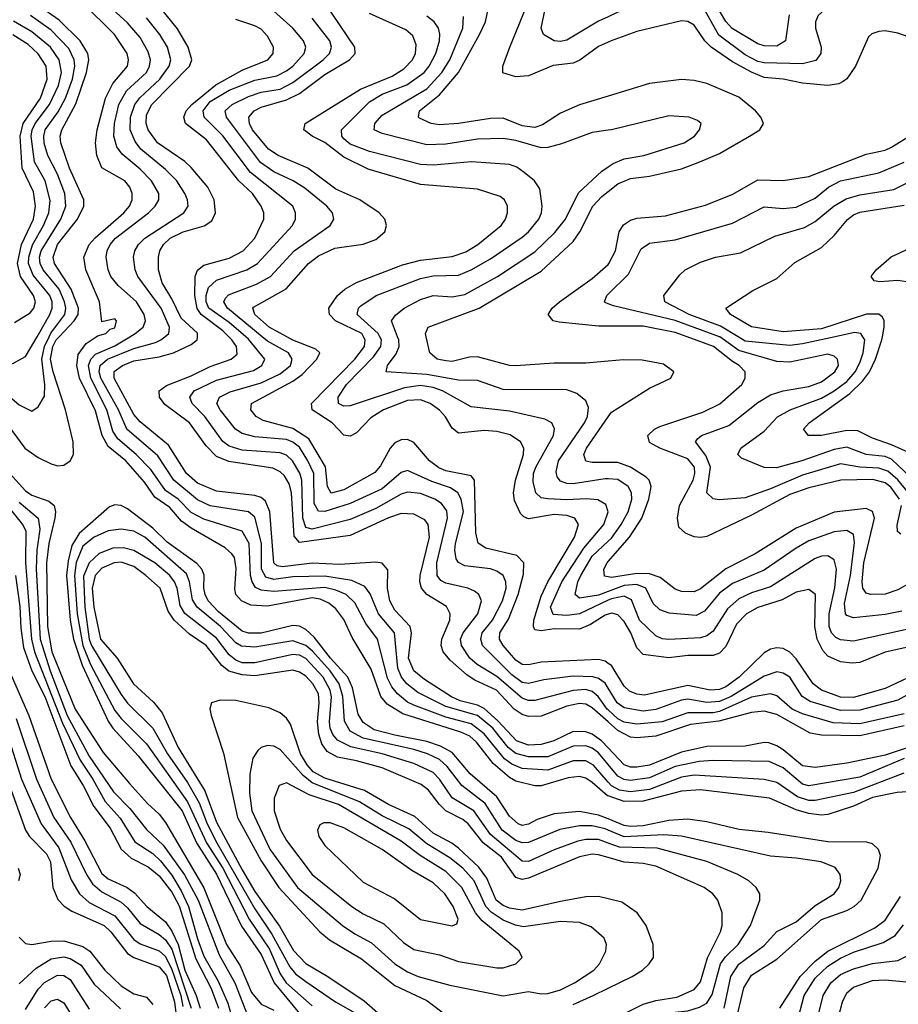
# Model space of a CAD drawing. Header units: inches. Extents: x 990535 to 1117859, y 769386 to 892122.
# Tile 609 of 656: x 1098152 to 1100911, y 807903 to 810996. Entities that reach past the tile are written whole.
import ezdxf

# ---------------------------------------------------------------- set-up
doc = ezdxf.new("R2010")
doc.units = ezdxf.units.IN
doc.header["$MEASUREMENT"] = 0
for name, color, linetype in [('B0890', 7, 'Continuous'), ('B0891', 7, 'Continuous'), ('B1800', 7, 'Continuous'), ('B1801', 7, 'Continuous')]:
    doc.layers.add(name, color=color, linetype=linetype)

msp = doc.modelspace()

# ---------------------------------------------------------------- linework, layer by layer
at = {"layer": 'B0890', "color": 5}
for points, elevation in [([(1097898.7, 810000), (1097946.8, 809966.8), (1097976.4, 809936.4), (1097999.7, 809899.7), (1098030, 809836.2), (1098167.7, 809650), (1098210, 809620.8), (1098250, 809600.4), (1098270, 809594.8), (1098290, 809596.3), (1098310, 809610.3), (1098320.2, 809630), (1098319.7, 809670), (1098295.2, 809770), (1098256.3, 809890), (1098248.9, 809930), (1098255.9, 809970), (1098266.1, 809990), (1098275.5, 810000)], 3220), ([(1097956.3, 810000), (1097958.5, 809998.5), (1097998.6, 809958.6), (1098023.2, 809923.2), (1098046.5, 809870), (1098065, 809850), (1098105, 809825), (1098150, 809785.9), (1098190, 809766), (1098210, 809779.6), (1098230, 809813.4), (1098230.8, 809849.2), (1098221.3, 809930), (1098229.2, 809970), (1098243.8, 810000)], 3240), ([(1098021.4, 810000), (1098057.7, 809970), (1098110, 809918.9), (1098130, 809916.3), (1098170, 809937.6), (1098206.1, 810000)], 3260), ([(1100000, 808557.2), (1099997.9, 808557.9), (1099950, 808599.9), (1099930, 808613.3), (1099910, 808618.6), (1099874, 808614), (1099790, 808588.7), (1099770, 808589.4), (1099710, 808604.1), (1099690, 808615.1), (1099639.2, 808659.2), (1099586.5, 808726.5), (1099565.1, 808745.1), (1099537.7, 808757.7), (1099355.5, 808815.5), (1099305.9, 808845.9), (1099286.4, 808870), (1099256, 808956), (1099195.5, 809055.5), (1099170, 809111.7), (1099145.1, 809145.1), (1099122.6, 809162.6), (1099095.6, 809175.6), (1099070, 809179.4), (1098930, 809153.5), (1098877.1, 809157.1), (1098848.7, 809170), (1098831, 809190), (1098826.9, 809206.9), (1098831.7, 809271.7), (1098826.2, 809306.2), (1098818.4, 809318.4), (1098796.6, 809336.6), (1098690, 809398.4), (1098660.3, 809420.3), (1098623.1, 809463.1), (1098576.3, 809496.3), (1098543.4, 809543.4), (1098484.6, 809610), (1098430, 809655.7), (1098411.2, 809690), (1098390, 809767.5), (1098339.9, 809870), (1098331.2, 809910), (1098335.8, 809944.2), (1098360.6, 809979.4), (1098391.4, 810000)], 3180), ([(1100000, 808600.2), (1099953.5, 808653.5), (1099930, 808667.4), (1099890, 808668.1), (1099810, 808638.2), (1099730, 808643.4), (1099697.4, 808657.4), (1099674.3, 808674.3), (1099610, 808752.4), (1099570, 808783.4), (1099490, 808804.7), (1099390, 808842.3), (1099370, 808852), (1099338.3, 808878.3), (1099320, 808900), (1099307, 808927), (1099275.3, 809050), (1099238.7, 809098.7), (1099203.8, 809163.8), (1099176.6, 809190), (1099144.1, 809204.1), (1099110, 809212.4), (1098950, 809199.4), (1098910, 809204.1), (1098892.7, 809212.7), (1098881.8, 809230), (1098876.6, 809250), (1098872.4, 809350), (1098850, 809389.1), (1098730, 809427.3), (1098690, 809447.6), (1098649.3, 809489.3), (1098610, 809517.4), (1098563.4, 809583.4), (1098517.7, 809630), (1098459.6, 809679.6), (1098444, 809704), (1098425.3, 809770), (1098374.7, 809870), (1098367.4, 809910), (1098374.8, 809930), (1098390, 809945), (1098450, 809972.1), (1098497.6, 810000)], 3160), ([(1100000, 808656), (1099970, 808692.8), (1099950, 808707.4), (1099930, 808714.8), (1099890, 808713.6), (1099810, 808679.9), (1099750, 808679.7), (1099710, 808690.5), (1099686, 808710), (1099637.8, 808770), (1099590, 808809.8), (1099490, 808838.1), (1099402.3, 808882.3), (1099367.6, 808910), (1099350.6, 808930.6), (1099338.8, 808958.8), (1099329, 809070), (1099278.3, 809130), (1099252, 809192), (1099235.2, 809215.2), (1099194.5, 809234.5), (1099110, 809248.3), (1099010, 809246), (1098950, 809237.9), (1098924.9, 809244.9), (1098911.1, 809270), (1098910.8, 809350), (1098890, 809433.5), (1098870, 809450), (1098750, 809469.2), (1098710, 809487.2), (1098635.8, 809550), (1098586, 809626), (1098488.1, 809710), (1098461.8, 809770), (1098406.2, 809870), (1098400.8, 809890), (1098403.9, 809910), (1098427.7, 809930), (1098510, 809963), (1098577.7, 809982.3), (1098595.3, 809990), (1098607.5, 810000)], 3140), ([(1100000, 808708.1), (1099979.2, 808730), (1099950, 808751), (1099930, 808758.5), (1099890, 808759.7), (1099829.6, 808730.4), (1099790, 808718.8), (1099750, 808716.8), (1099711.9, 808730), (1099653.6, 808793.6), (1099610, 808831.6), (1099590, 808842.4), (1099535.6, 808855.6), (1099508.3, 808868.3), (1099423.3, 808923.3), (1099390, 808950.4), (1099373, 808990), (1099382, 809070), (1099377.7, 809090), (1099330, 809141.3), (1099313.8, 809170), (1099307.2, 809210), (1099307.6, 809267.6), (1099290, 809288.6), (1099270, 809291.7), (1099155.9, 809284.1), (1099070, 809288.8), (1098977.3, 809277.3), (1098960.5, 809280.5), (1098950.2, 809290.2), (1098937.3, 809450), (1098923.8, 809483.8), (1098910, 809495), (1098890, 809501.3), (1098770, 809515.2), (1098710, 809540.2), (1098675.5, 809570), (1098619.1, 809659.1), (1098530, 809733), (1098510, 809755.7), (1098448.2, 809870), (1098448.9, 809891.1), (1098474.4, 809910), (1098510, 809924.2), (1098590, 809936.7), (1098635, 809950), (1098690, 809975.4), (1098708.6, 809990), (1098710, 809997.6), (1098710, 810000)], 3120), ([(1100000, 808789.7), (1099950, 808833.7), (1099930, 808845.4), (1099910, 808847.7), (1099870, 808839.8), (1099790, 808808.3), (1099750, 808807.4), (1099730, 808813.6), (1099704.8, 808830), (1099649.4, 808889.4), (1099581.1, 808921.1), (1099557.1, 808937.1), (1099503.9, 808983.9), (1099481.2, 809010), (1099475.2, 809030), (1099477.6, 809050), (1099502.6, 809110), (1099503.7, 809130), (1099492.4, 809152.4), (1099429.9, 809190), (1099413.8, 809210), (1099408, 809230), (1099409.1, 809250), (1099438.4, 809370), (1099434.5, 809410), (1099424.4, 809424.4), (1099390, 809442.9), (1099350, 809444.5), (1099310, 809431), (1099190, 809375.4), (1099030, 809353.9), (1099013.6, 809373.6), (1099004.9, 809510), (1098998, 809538), (1098983.1, 809563.1), (1098970, 809575.9), (1098947.2, 809587.2), (1098808.4, 809608.4), (1098770, 809624), (1098737.6, 809657.6), (1098685, 809730), (1098607.7, 809787.7), (1098590.7, 809810), (1098589.4, 809830.6), (1098612.8, 809847.2), (1098690, 809876.9), (1098750, 809906.3), (1098816.2, 809930), (1098834.6, 809945.4), (1098832.2, 809970), (1098817.7, 809990), (1098808, 810000)], 3080), ([(1100000, 808827.5), (1099997.2, 808830), (1099968.4, 808870), (1099950, 808885.1), (1099930, 808891.5), (1099890, 808889), (1099770, 808857.4), (1099750, 808857.6), (1099730, 808864.3), (1099650, 808932.5), (1099588, 808970), (1099565.9, 808990), (1099538.9, 809030), (1099536.6, 809050), (1099544, 809070), (1099590.7, 809130), (1099602.5, 809170), (1099593.9, 809190), (1099580.3, 809200.3), (1099559.1, 809210), (1099490, 809225.5), (1099474.7, 809234.7), (1099462.9, 809250), (1099461.3, 809290), (1099495.4, 809430), (1099492.8, 809452.8), (1099476.3, 809476.3), (1099455.9, 809490), (1099410, 809507.4), (1099370, 809512.3), (1099350, 809505.5), (1099270, 809460.7), (1099190, 809425.9), (1099070, 809395.9), (1099050, 809400.7), (1099041.2, 809430), (1099037.8, 809550), (1099031.2, 809571.2), (1099008.9, 809610), (1098990, 809628), (1098970, 809635.9), (1098850, 809643.6), (1098810, 809655.9), (1098790, 809671.4), (1098733.1, 809750), (1098693.6, 809790), (1098686.2, 809810), (1098699.9, 809830), (1098770, 809863.8), (1098885.5, 809894.5), (1098912.4, 809910), (1098921.1, 809930), (1098870, 809992.8), (1098861.7, 810000)], 3060), ([(1100000, 808895.6), (1099990, 808912), (1099970, 808926.2), (1099951.4, 808931.4), (1099890, 808933.7), (1099797.7, 808922.3), (1099750, 808910.7), (1099730, 808914.2), (1099697.5, 808937.5), (1099605.1, 809030), (1099599.5, 809050), (1099604.6, 809070), (1099636.7, 809110), (1099668.5, 809170), (1099679.3, 809210), (1099678.3, 809230), (1099670.2, 809250.2), (1099650, 809264), (1099630, 809271.1), (1099550, 809280.1), (1099530.3, 809290.3), (1099522.6, 809302.6), (1099518.1, 809330), (1099520.6, 809350), (1099545.3, 809450), (1099538.5, 809490), (1099527.9, 809510), (1099505.2, 809525.2), (1099445.7, 809545.7), (1099370, 809579.7), (1099350, 809574), (1099290, 809522.4), (1099190, 809476), (1099110, 809451.5), (1099090, 809451.6), (1099076.5, 809476.5), (1099075.1, 809570), (1099056.9, 809610), (1099030, 809653.1), (1099010, 809669.4), (1098990, 809677.5), (1098890, 809685.8), (1098850, 809696.6), (1098829.5, 809710), (1098781.3, 809770), (1098771.3, 809790), (1098779.1, 809810), (1098813, 809827), (1098910, 809855.4), (1098970, 809884), (1099002, 809910), (1099007.8, 809930), (1098996.2, 809950), (1098930, 809986.5), (1098913.6, 810000)], 3040), ([(1100000, 808973.8), (1099990, 808980.3), (1099970, 808985.7), (1099790, 808977.8), (1099750, 808969), (1099730, 808969.9), (1099710, 808983.4), (1099669.9, 809030), (1099658.6, 809050), (1099660.1, 809070), (1099687.1, 809112.9), (1099717.6, 809190), (1099734.4, 809254.4), (1099735.3, 809290), (1099712.8, 809312.8), (1099616.1, 809336.1), (1099592, 809352), (1099583.8, 809383.8), (1099580.1, 809550), (1099570, 809563.4), (1099490, 809579), (1099468, 809588), (1099438.8, 809610), (1099390, 809667.8), (1099370, 809677.4), (1099350, 809676.6), (1099330, 809666.3), (1099315.2, 809650), (1099285, 809595), (1099266.6, 809573.4), (1099170, 809518.9), (1099130, 809509), (1099117.9, 809530), (1099111.9, 809591.9), (1099059.7, 809679.7), (1099010, 809711.4), (1098916.8, 809736.8), (1098894.8, 809750), (1098877.1, 809770), (1098880.2, 809790), (1099010, 809860.9), (1099038.8, 809881.2), (1099084.4, 809930), (1099094.2, 809950), (1099081.4, 809961.4), (1099010, 809989.6), (1098990.6, 810000)], 3020), ([(1100000, 809128.5), (1099990, 809125.8), (1099944.5, 809095.5), (1099910, 809080.8), (1099830, 809082.2), (1099790, 809076), (1099770, 809079.6), (1099765.8, 809090), (1099766.7, 809110), (1099790, 809185.5), (1099810.8, 809230), (1099894.2, 809370), (1099906.8, 809410), (1099895, 809430), (1099870, 809438.4), (1099830, 809441.3), (1099750, 809428.4), (1099734.6, 809434.6), (1099724.7, 809444.7), (1099705.7, 809485.7), (1099702.1, 809510), (1099708.5, 809550), (1099734.1, 809630), (1099734.7, 809650), (1099724.9, 809670), (1099691.6, 809691.6), (1099650, 809702.1), (1099610, 809705.1), (1099530, 809696.9), (1099510, 809713.2), (1099488.8, 809748.8), (1099469.7, 809769.7), (1099440.5, 809790), (1099410, 809801.7), (1099370, 809800.1), (1099294.3, 809770), (1099254.7, 809745.3), (1099210, 809697.8), (1099190, 809687.5), (1099170, 809691.3), (1099132.8, 809730), (1099070.3, 809770), (1099068.1, 809790), (1099204.5, 809930), (1099234.6, 809970), (1099237, 809990), (1099231.5, 810000)], 2980), ([(1100000, 809172), (1099910, 809129.7), (1099870, 809124.3), (1099827.3, 809127.3), (1099818.4, 809150), (1099854.6, 809230), (1099923.9, 809336.1), (1099986, 809410), (1100000.1, 809450), (1099993, 809473), (1099967.2, 809487.2), (1099931, 809491), (1099870, 809487.4), (1099810.5, 809490.5), (1099790, 809493.6), (1099772.8, 809510), (1099764, 809544), (1099765.8, 809570), (1099772.5, 809590), (1099827.8, 809690), (1099831.2, 809711.2), (1099823.1, 809730), (1099800.9, 809740.9), (1099690, 809766.7), (1099570, 809780.4), (1099479.9, 809830), (1099450, 809840.6), (1099410, 809847.4), (1099360.2, 809839.8), (1099190, 809783.4), (1099170, 809781.9), (1099152.9, 809790), (1099152.3, 809810), (1099177.7, 809850), (1099263.4, 809936.6), (1099285.5, 809970), (1099287.6, 809990), (1099282.6, 810000)], 2960), ([(1100000, 809553.2), (1099990, 809553.6), (1099890, 809538.2), (1099870, 809539.2), (1099850, 809546.5), (1099839.8, 809559.8), (1099836.2, 809576.2), (1099844.2, 809610), (1099925.6, 809730), (1099934.5, 809750), (1099937.9, 809777.9), (1099930, 809798.7), (1099901.7, 809821.7), (1099870, 809833.2), (1099670, 809833.9), (1099590, 809862.8), (1099530, 809863.5), (1099430, 809881.8), (1099302.7, 809890), (1099307, 809910), (1099333.6, 809946.4), (1099343.6, 809970), (1099342.1, 809990), (1099338.3, 810000)], 2940), ([(1100000, 809923.3), (1099930, 809917.1), (1099830, 809917.6), (1099710, 809908.3), (1099690, 809909.9), (1099590, 809936.7), (1099564.5, 809935.5), (1099510, 809922.4), (1099490, 809924.2), (1099462.7, 809930), (1099440.3, 809950), (1099428.6, 810000)], 2920), ([(1100000, 809604.9), (1099950, 809604.6), (1099930, 809609), (1099923.6, 809630), (1099931.7, 809650), (1100000, 809748.9)], 2920), ([(1098110, 809581.8), (1098170, 809516.4), (1098190, 809502.9), (1098243, 809483), (1098259.5, 809470), (1098264.5, 809450), (1098262.3, 809430), (1098243.1, 809350), (1098235.8, 809290), (1098239.4, 809090), (1098253.1, 809010), (1098326.3, 808830), (1098413.8, 808693.8), (1098496.2, 808596.2), (1098553.2, 808533.2), (1098590, 808500.2), (1098610, 808474), (1098730, 808268.2), (1098801, 808090), (1098843.7, 808023.7), (1098879.8, 807939.8), (1098910, 807903.3), (1098950, 807884.6)], 3180), ([(1098090, 809498.7), (1098160.3, 809410), (1098170.5, 809390.5), (1098169.7, 809290), (1098188.5, 809050), (1098198.2, 809010), (1098286.4, 808786.4), (1098341.5, 808670), (1098381.4, 808610), (1098420.1, 808540.1), (1098467.6, 808487.6), (1098513.5, 808413.5), (1098570, 808376), (1098593.7, 808353.7), (1098630, 808308.2), (1098659.3, 808259.3), (1098681.9, 808210), (1098710, 808108.2), (1098730, 808054.2), (1098775.3, 807975.3), (1098805.7, 807905.7), (1098836.5, 807796.5)], 3140), ([(1098150, 809480.4), (1098209.6, 809429.6), (1098215.4, 809395.4), (1098205.1, 809330), (1098203.5, 809270), (1098215.9, 809050), (1098246.9, 808950), (1098301.2, 808810), (1098370, 808682.2), (1098446.1, 808570), (1098497.9, 808517.9), (1098550, 808451.5), (1098602.6, 808402.6), (1098669.1, 808309.1), (1098712.3, 808230), (1098778.2, 808058.2), (1098827.1, 807970), (1098897.4, 807790)], 3160), ([(1100000, 808484.9), (1099970, 808497), (1099910, 808508.5), (1099830, 808501.1), (1099776.9, 808483.1), (1099750, 808468.8), (1099730, 808464.7), (1099716.8, 808470), (1099690, 808494.1), (1099650, 808554.6), (1099566.4, 808626.4), (1099510, 808693.6), (1099473.2, 808713.2), (1099430, 808728.7), (1099330, 808747.8), (1099265.3, 808765.3), (1099230, 808787.7), (1099214.5, 808814.5), (1099196.8, 808896.8), (1099182.4, 808930), (1099127.6, 808990), (1099076.2, 809056.2), (1099050, 809080.7), (1099030, 809090.8), (1099010, 809093.1), (1098910, 809068.8), (1098870, 809068.7), (1098850, 809075.4), (1098775.7, 809135.7), (1098743.9, 809170), (1098733.9, 809190), (1098730.2, 809210), (1098730.8, 809250.8), (1098723.4, 809270), (1098707.5, 809287.5), (1098614.6, 809354.6), (1098570, 809398.2), (1098490, 809459.3), (1098470, 809469.9), (1098450, 809471.6), (1098434.1, 809465.9), (1098338.4, 809381.6), (1098315.8, 809344.2), (1098303.6, 809296.4), (1098298.7, 809250), (1098310.2, 809109.8), (1098320.9, 809050), (1098347.8, 808967.8), (1098430, 808791.8), (1098444.1, 808770), (1098523.7, 808683.7), (1098662, 808510), (1098706.7, 808410), (1098770, 808311.9), (1098847.9, 808147.9), (1098910, 808059), (1098950.4, 807970), (1099050, 807849.4)], 3220), ([(1100000, 808449.6), (1099990, 808453.6), (1099950, 808462.9), (1099910, 808462.9), (1099848.4, 808451.6), (1099750, 808410.9), (1099730, 808410.2), (1099710, 808417.6), (1099667.2, 808450), (1099613.4, 808533.4), (1099540.4, 808590), (1099494.1, 808650), (1099470, 808671.8), (1099432.6, 808690), (1099390, 808703), (1099230, 808738.4), (1099190, 808760.3), (1099171.9, 808791.9), (1099166.8, 808870), (1099154.7, 808910), (1099126.3, 808950), (1099071.8, 809011.8), (1099050, 809030), (1099010, 809044.6), (1098890, 809024.6), (1098848.2, 809028.2), (1098830, 809038.8), (1098782.5, 809090), (1098709.4, 809150), (1098693.9, 809173.9), (1098685.5, 809230), (1098675.1, 809255.1), (1098545.2, 809370), (1098510, 809388.8), (1098470, 809395.7), (1098430, 809389.9), (1098385.2, 809370), (1098350, 809342), (1098329.4, 809290.6), (1098323.3, 809250), (1098332, 809130), (1098350.3, 809030), (1098374.5, 808970), (1098450, 808825.8), (1098470, 808800.1), (1098550, 808721.5), (1098679.2, 808539.2), (1098738, 808410), (1098789.6, 808330), (1098872.8, 808170), (1098935.9, 808075.9), (1098970, 807998.8), (1098989, 807970), (1099070, 807898.2)], 3240), ([(1100000, 808409.2), (1099970, 808420.5), (1099930, 808420.6), (1099904.5, 808415.5), (1099830, 808388.3), (1099750, 808351), (1099730, 808352.8), (1099630, 808435.6), (1099577.9, 808510), (1099510, 808551.3), (1099470.2, 808610), (1099450, 808631.4), (1099390, 808659.7), (1099290, 808689.3), (1099191.5, 808711.5), (1099150, 808732.2), (1099134.9, 808750), (1099127.2, 808770), (1099124.8, 808790), (1099131.4, 808868.6), (1099127.3, 808890), (1099104.9, 808930), (1099050, 808989.5), (1099030, 808999.1), (1099010, 809002.1), (1098890, 808975.7), (1098850, 808975.8), (1098830, 808983.5), (1098810, 809000.7), (1098770, 809053.5), (1098670.7, 809130.7), (1098655.3, 809155.3), (1098646.2, 809210), (1098638.1, 809230), (1098622.8, 809250), (1098576.6, 809290), (1098510, 809328.1), (1098477.4, 809337.4), (1098443.8, 809336.2), (1098400.8, 809319.2), (1098370, 809289.3), (1098351.7, 809248.3), (1098356.2, 809150), (1098369.5, 809050), (1098377.3, 809030), (1098470, 808876.2), (1098490, 808849.3), (1098569.9, 808769.9), (1098616.4, 808690), (1098679, 808599), (1098715.8, 808535.8), (1098740.1, 808470), (1098770.4, 808410), (1098890, 808202.1), (1098943.3, 808123.3), (1098999.8, 808020.2), (1099018.3, 807998.3), (1099050, 807973.8), (1099143.7, 807910), (1099213.8, 807870)], 3260), ([(1100000, 809199.8), (1099970, 809188.2), (1099910, 809178.3), (1099896.4, 809190), (1099904.9, 809230), (1099914, 809250), (1099950, 809310.6), (1100000, 809358.1)], 2940), ([(1100000, 808363.7), (1099970, 808372.6), (1099950, 808373.9), (1099910, 808366.4), (1099750, 808298.4), (1099730, 808294.9), (1099710, 808300.5), (1099664.8, 808364.8), (1099607.8, 808410), (1099559.8, 808470), (1099543.2, 808483.2), (1099490, 808510.7), (1099470, 808530), (1099435.6, 808575.6), (1099413.1, 808593.1), (1099290, 808645.6), (1099210, 808667.6), (1099150, 808678.7), (1099117, 808697), (1099100.7, 808720.7), (1099091.1, 808751.1), (1099087.3, 808790), (1099092.5, 808850), (1099090, 808878), (1099072.6, 808910), (1099050, 808933.2), (1099030, 808946.7), (1099010, 808952.2), (1098890, 808934.8), (1098850, 808937.4), (1098809, 808949), (1098786.7, 808966.7), (1098736.9, 809030), (1098685.1, 809065.1), (1098636.6, 809110), (1098618.1, 809138.1), (1098592.4, 809210), (1098548.3, 809250), (1098510, 809278.4), (1098470, 809292.2), (1098447.9, 809290), (1098410, 809273.2), (1098388.5, 809250), (1098379.3, 809210), (1098384.2, 809150), (1098405, 809050), (1098457.6, 808990), (1098509.3, 808910), (1098571.6, 808851.6), (1098598.9, 808818.9), (1098649.1, 808710), (1098733.5, 808573.5), (1098770, 808474.8), (1098850, 808324.9), (1098890, 808257.5), (1098968.1, 808148.1), (1099011.3, 808071.3), (1099050, 808031), (1099119.9, 807990), (1099233.5, 807913.5), (1099310, 807845.9)], 3280), ([(1100000, 809245.4), (1099987.9, 809247.9), (1099985.8, 809270), (1099996.6, 809290), (1100000, 809293.9)], 2920), ([(1098138, 809250), (1098152.2, 809152.2), (1098155.2, 809084.8), (1098163.7, 809023.7), (1098189.3, 808950), (1098230.3, 808870), (1098312.1, 808652.1), (1098350.9, 808590), (1098384.5, 808524.5), (1098435.9, 808455.9), (1098470.1, 808390), (1098501.7, 808361.7), (1098554.8, 808334.8), (1098590, 808306.4), (1098630, 808255.2), (1098652.4, 808212.4), (1098705.4, 808045.4), (1098752.7, 807952.7), (1098776.4, 807890)], 3120), ([(1098110.3, 808970.3), (1098180.5, 808810), (1098250, 808610), (1098311.1, 808490), (1098356.4, 808416.4), (1098410, 808313.3), (1098430, 808296.9), (1098489.6, 808270), (1098512.5, 808252.5), (1098550.5, 808210), (1098610, 808161.4), (1098630, 808132.7), (1098649.8, 808090), (1098670.2, 808010.2), (1098705.9, 807930), (1098718.1, 807890)], 3080), ([(1100000, 808234.1), (1099970, 808241.8), (1099930, 808239.9), (1099850, 808226), (1099730, 808198.7), (1099690, 808205.1), (1099670, 808213.4), (1099648.6, 808230), (1099619.1, 808299.1), (1099593.6, 808333.6), (1099530, 808393.5), (1099509.3, 808409.3), (1099450, 808440.3), (1099392.9, 808492.9), (1099310, 808530), (1099234.4, 808574.4), (1099110, 808613.1), (1099073.5, 808633.5), (1099054.5, 808654.5), (1099033.7, 808690), (1099002.4, 808782.4), (1098990, 808801.2), (1098970, 808818.3), (1098933.9, 808833.9), (1098830, 808856.9), (1098781.6, 808858.4), (1098753.7, 808850), (1098748.7, 808831.3), (1098753.1, 808810), (1098792.1, 808692.1), (1098836.1, 808490), (1098910, 808353.2), (1098965.2, 808270), (1099094, 808130), (1099124.8, 808104.8), (1099224.9, 808044.9), (1099330, 807961.2), (1099430, 807914.1), (1099490, 807869.1)], 3320), ([(1098140.4, 808800.4), (1098204.5, 808610), (1098259.4, 808490), (1098312.2, 808412.2), (1098361, 808310), (1098380.7, 808280.7), (1098410, 808256.1), (1098470, 808223.9), (1098490, 808206), (1098530, 808156.4), (1098590, 808121.9), (1098610, 808105.6), (1098630, 808076.3), (1098690.4, 807890)], 3060), ([(1098112.2, 808752.2), (1098157.7, 808610), (1098219.1, 808470), (1098274.2, 808394.2), (1098313.2, 808293.2), (1098339, 808250), (1098370, 808222.7), (1098450, 808180.6), (1098510, 808106.3), (1098530, 808092.9), (1098590, 808070.3), (1098610, 808052.5), (1098630, 808012.3), (1098657.7, 807930), (1098664.5, 807895.5)], 3040), ([(1098119.3, 808590), (1098170.4, 808450), (1098182, 808430), (1098235.4, 808375.4), (1098248.3, 808350), (1098256, 808270), (1098271.9, 808231.9), (1098291.3, 808211.3), (1098315.6, 808195.6), (1098416.6, 808150), (1098438.2, 808130), (1098490, 808062.5), (1098510, 808049.8), (1098590, 808020.4), (1098613, 807993), (1098637.6, 807910), (1098666.8, 807670)], 3020), ([(1098146.4, 808330), (1098152.8, 808310), (1098148.3, 808290)], 2980), ([(1098150, 808113.8), (1098170, 808094.1), (1098190, 808090.6), (1098250, 808101.4), (1098290, 808102.2), (1098350, 808084.3), (1098371.7, 808070), (1098419.1, 808010), (1098470, 807960.4), (1098510, 807935.2), (1098550, 807924.6), (1098570, 807901.6)], 2980), ([(1098150, 807967.2), (1098203.8, 808016.2), (1098250, 808045.5), (1098290, 808051.4), (1098310, 808046.9), (1098345.1, 808025.1), (1098385.6, 807965.6), (1098467.8, 807887.8)], 2960), ([(1098170, 807886.3), (1098209.9, 807950), (1098230, 807971.1), (1098270, 807994.5), (1098290, 807993.5), (1098310, 807980.5), (1098370, 807887.3)], 2940), ([(1099890, 807902), (1099953, 807930), (1100000, 807953)], 3320), ([(1098230, 807891.5), (1098250, 807913.2), (1098270, 807918.6), (1098290, 807907.2), (1098337.3, 807830)], 2920)]:
    msp.add_lwpolyline(points, dxfattribs=dict(at, elevation=elevation))
for points, elevation in [([(1098930, 808716), (1098910.1, 808709.9), (1098899.7, 808700.3), (1098884.3, 808675.7), (1098874, 808626), (1098873.5, 808566.5), (1098880.9, 808510), (1098936.9, 808390), (1099024.7, 808270), (1099166, 808150), (1099203.8, 808123.8), (1099256.1, 808096.1), (1099330, 808030.1), (1099370, 808004.1), (1099403.6, 807990), (1099502.5, 807962.5), (1099670, 807929.5), (1099750, 807942.5), (1099790, 807935.6), (1099810, 807936.8), (1099850, 807948.5), (1099894.6, 807970), (1099954.6, 808010), (1099973, 808030), (1099992.5, 808070), (1099994.8, 808090), (1099987.4, 808110), (1099946.2, 808146.2), (1099910, 808159.1), (1099850, 808163), (1099733.8, 808146.2), (1099708.9, 808151.1), (1099670, 808167.2), (1099632.4, 808192.4), (1099615.8, 808210), (1099578.7, 808290), (1099543.2, 808330), (1099503, 808363), (1099430, 808407), (1099373.7, 808453.7), (1099290, 808495.2), (1099219.1, 808539.1), (1099070, 808598.1), (1099041.5, 808621.5), (1098970, 808703.6), (1098950, 808713.7)], 3340), ([(1098990, 808598), (1098966.5, 808590), (1098951.2, 808550), (1098951.4, 808510), (1098970, 808452.9), (1098990, 808416.8), (1099070, 808310.6), (1099195.3, 808210), (1099230, 808186.7), (1099295, 808155), (1099357, 808097), (1099390, 808074.5), (1099470, 808058.5), (1099530, 808036.6), (1099650, 808017.3), (1099670, 808017.1), (1099710, 808029.6), (1099729.8, 808050), (1099720.7, 808070), (1099604.4, 808164.4), (1099583.3, 808190), (1099539.8, 808270), (1099490, 808319.4), (1099409.6, 808369.6), (1099350, 808414.9), (1099152.8, 808530), (1099060.6, 808560.6)], 3360), ([(1099107.2, 808472.8), (1099094, 808466), (1099087.2, 808450), (1099091.3, 808430), (1099110, 808401.3), (1099230, 808286.8), (1099330, 808234), (1099410, 808169.5), (1099510, 808149.4), (1099524.4, 808155.6), (1099528.7, 808170), (1099513, 808210), (1099487, 808250), (1099450, 808284.5), (1099383.1, 808323.1), (1099290, 808388.9), (1099170, 808456.9), (1099127.3, 808472.7)], 3380)]:
    msp.add_lwpolyline(points, close=True, dxfattribs=dict(at, elevation=elevation))
at = {"layer": 'B0891', "color": 5}
for points, elevation in [([(1100000, 810925.9), (1099970, 810912.6), (1099910.7, 810869.3), (1099890, 810860.1), (1099827.2, 810852.8), (1099750, 810819.7), (1099710, 810816.9), (1099669, 810829), (1099669, 810850), (1099691.2, 810910), (1099788.8, 811150)], 2880), ([(1098497.6, 810000), (1098514.7, 810010), (1098539, 810030), (1098546.7, 810050), (1098543.1, 810070), (1098518.6, 810110), (1098461.1, 810161.1), (1098438.2, 810190), (1098429.3, 810210.7), (1098423.1, 810250), (1098426, 810270), (1098435.6, 810290), (1098452.6, 810310), (1098556.7, 810390), (1098577.6, 810410), (1098589, 810430), (1098589, 810450), (1098566.1, 810490), (1098530, 810526.9), (1098473.7, 810573.7), (1098457, 810597), (1098447.3, 810630), (1098449.7, 810670), (1098462.6, 810730), (1098487.2, 810772.8), (1098550, 810830), (1098559.6, 810850), (1098562, 810870), (1098555.5, 810895.5), (1098530, 810940.4), (1098490, 810986.1), (1098384.2, 811084.2)], 3160), ([(1098275.5, 810000), (1098322.7, 810050), (1098334.8, 810070), (1098336.1, 810090), (1098313.3, 810150), (1098260.7, 810230), (1098256.5, 810250), (1098270.9, 810290), (1098332.9, 810370), (1098353.3, 810410), (1098353.4, 810430), (1098308, 810530), (1098280.4, 810610), (1098278.8, 810630), (1098284.1, 810650), (1098327.7, 810732.3), (1098362, 810830), (1098369, 810870), (1098365.3, 810890), (1098341.2, 810930), (1098275.2, 810995.2), (1098196.1, 811050)], 3220), ([(1098391.4, 810000), (1098396.5, 810003.5), (1098422.4, 810010), (1098436.2, 810023.8), (1098450, 810028.3), (1098455.8, 810050), (1098450, 810056.3), (1098410, 810047), (1098402.3, 810110), (1098359.5, 810210), (1098352.8, 810250), (1098370, 810290.1), (1098388.7, 810311.3), (1098479, 810390), (1098496.5, 810410), (1098505, 810430), (1098504.6, 810450), (1098497.5, 810470), (1098482.1, 810490), (1098410, 810531.1), (1098394.4, 810570), (1098390.2, 810610), (1098395.2, 810650), (1098421, 810750), (1098444.5, 810795.5), (1098489.9, 810850), (1098493.6, 810870), (1098488.9, 810890), (1098449.9, 810950), (1098349, 811049)], 3180), ([(1098990.6, 810000), (1098935, 810030), (1098889.9, 810070), (1098883.9, 810090), (1098886.5, 810093.5), (1098989.1, 810150.9), (1099058.7, 810230), (1099090, 810254.4), (1099141.8, 810278.2), (1099230, 810291.5), (1099270, 810305.5), (1099298.7, 810330), (1099303.6, 810350), (1099298.8, 810370), (1099280.6, 810390), (1099219.9, 810430), (1099144.2, 810464.2), (1099056.4, 810530), (1098963.2, 810570), (1098932.8, 810590), (1098882.9, 810650), (1098873.5, 810670), (1098871.5, 810690), (1098888, 810710), (1098910, 810722), (1098990, 810744.3), (1099030, 810764.1), (1099110, 810823.9), (1099187.9, 810870), (1099205.3, 810890), (1099204.6, 810910), (1099110, 811049.4)], 3020), ([(1098243.8, 810000), (1098249.1, 810010.9), (1098293.6, 810070), (1098296.2, 810090), (1098292.7, 810110), (1098275.3, 810150), (1098225.1, 810210), (1098215.5, 810230), (1098214.2, 810250), (1098219.3, 810270), (1098280.6, 810370), (1098297, 810410), (1098293, 810450), (1098270.8, 810510.8), (1098240.5, 810570), (1098228.9, 810608.9), (1098227.4, 810630), (1098232.1, 810650), (1098272.7, 810707.3), (1098295.3, 810750), (1098317.3, 810810), (1098325.1, 810850), (1098323.1, 810870), (1098305.6, 810905.6), (1098250, 810963), (1098185.8, 811010)], 3240), ([(1098710, 810000), (1098710, 810011.7), (1098658.4, 810058.4), (1098630, 810118.8), (1098598.9, 810170), (1098587.6, 810210), (1098587.4, 810250), (1098591.8, 810270), (1098603.6, 810290), (1098624.7, 810310), (1098665.6, 810330), (1098731.5, 810348.5), (1098755.3, 810364.7), (1098766.7, 810390), (1098762.4, 810430), (1098742.1, 810470), (1098690, 810531.8), (1098670, 810550.6), (1098584.6, 810610), (1098555.6, 810650), (1098548.5, 810670), (1098550, 810697.2), (1098567, 810730), (1098684.9, 810850), (1098692.3, 810870), (1098680.7, 810910), (1098647.4, 810967.4), (1098593.5, 811033.5)], 3120), ([(1098861.7, 810000), (1098810, 810045.3), (1098745.5, 810090), (1098737.6, 810110), (1098737.2, 810130), (1098745, 810155), (1098770, 810177.5), (1098865, 810210), (1098898.1, 810230), (1099009, 810350), (1099018.2, 810370), (1099018.2, 810390), (1099009.3, 810410), (1098876.4, 810516.4), (1098790, 810631.7), (1098730.6, 810690), (1098727.8, 810710), (1098750, 810739), (1098810, 810775.2), (1098890, 810806.6), (1098959.6, 810820.4), (1098990, 810835.4), (1099010, 810850.8), (1099044.7, 810890), (1099050.4, 810910), (1099043.2, 810930), (1099009.9, 810970), (1098950, 811023)], 3060), ([(1099231.5, 810000), (1099226, 810010), (1099143.6, 810050), (1099124.7, 810070), (1099122.8, 810090), (1099149.9, 810130), (1099172.7, 810150), (1099209.3, 810170.7), (1099354.2, 810225.8), (1099410, 810241), (1099510, 810252.5), (1099552.7, 810267.3), (1099590.9, 810290), (1099664, 810350), (1099677.7, 810370), (1099683.8, 810390), (1099683.4, 810410), (1099674.1, 810430), (1099660.4, 810440.4), (1099590, 810463.7), (1099410, 810478.9), (1099246.3, 810526.3), (1099170, 810564.2), (1099110.3, 810610.3), (1099069.9, 810630), (1099044.2, 810650), (1099048.5, 810670), (1099222, 810778), (1099321.2, 810818.7), (1099358.5, 810841.5), (1099385.7, 810870), (1099394.6, 810890), (1099397, 810917), (1099386.2, 810946.2), (1099364.7, 810964.7), (1099250, 811016)], 2980), ([(1099282.6, 810000), (1099277.6, 810010), (1099211.8, 810070), (1099215.8, 810090), (1099222.6, 810097.4), (1099271.5, 810130), (1099410, 810182.9), (1099450, 810191.7), (1099530, 810194.1), (1099570, 810210.7), (1099630, 810244.6), (1099730, 810312.9), (1099750, 810330), (1099781.8, 810370), (1099790.9, 810390), (1099793, 810410), (1099785.3, 810465.3), (1099768.1, 810490), (1099736.6, 810516.6), (1099712.8, 810532.8), (1099690, 810541.3), (1099570.3, 810550.3), (1099450, 810539.6), (1099410, 810541.6), (1099250, 810582.2), (1099190, 810605.6), (1099170, 810622.3), (1099163.7, 810630), (1099161.9, 810650), (1099250, 810737.9), (1099290, 810762), (1099368.1, 810791.9), (1099421.7, 810830), (1099438.1, 810850), (1099459, 810890), (1099470.2, 810930), (1099471.2, 810951.2), (1099466.8, 810970), (1099453.6, 810990), (1099430, 811007.2)], 2960), ([(1100000, 810649.1), (1099950, 810641.6), (1099853.6, 810606.4), (1099810, 810594.6), (1099790, 810593.7), (1099710, 810616.8), (1099670, 810622.7), (1099590, 810620.7), (1099490, 810605.5), (1099430, 810602.9), (1099290, 810638.7), (1099264.5, 810650), (1099266.6, 810670), (1099290, 810696.3), (1099430, 810779.4), (1099477.9, 810830), (1099502.8, 810870), (1099543.6, 810970), (1099546, 811006)], 2940), ([(1100000, 810756), (1099910, 810728.7), (1099850, 810702.6), (1099793.7, 810666.3), (1099770, 810658.1), (1099730, 810663.2), (1099670, 810686.9), (1099630, 810686.4), (1099530, 810670.3), (1099470, 810666.4), (1099444, 810670), (1099406.9, 810686.9), (1099403.9, 810690), (1099406.9, 810710), (1099470, 810760.3), (1099529.7, 810830), (1099595.8, 810950), (1099614.4, 810990), (1099623, 811030)], 2920), ([(1100000, 811005.8), (1099970, 810991.9), (1099870, 810931.6), (1099850, 810927.9), (1099830.5, 810930.5), (1099796.8, 810950), (1099789, 810970), (1099802.1, 811030)], 2860), ([(1098206.1, 810000), (1098246.5, 810070), (1098253.3, 810090), (1098253.2, 810110), (1098246.6, 810130), (1098193.5, 810193.5), (1098179.3, 810230), (1098180.1, 810250), (1098191.5, 810288.5), (1098226.5, 810350), (1098243.6, 810390), (1098247.8, 810427.8), (1098231.6, 810490), (1098198.4, 810550), (1098188, 810630), (1098191.1, 810650), (1098200.6, 810670), (1098245.8, 810730), (1098273.9, 810790), (1098282.9, 810830), (1098275.4, 810870), (1098248, 810910), (1098190, 810957.9), (1098132.2, 810992.2)], 3260), ([(1098607.5, 810000), (1098619.6, 810010), (1098621.8, 810030), (1098596, 810090), (1098522.2, 810190), (1098514.2, 810210), (1098509, 810250), (1098512.8, 810270), (1098524.7, 810290), (1098544.3, 810310), (1098667.5, 810390), (1098681.3, 810410), (1098679, 810430), (1098670.4, 810450), (1098645.1, 810490), (1098610, 810525.6), (1098532.6, 810590), (1098513.9, 810613.9), (1098499, 810650), (1098499.6, 810690), (1098513.5, 810730), (1098528.9, 810751.1), (1098591.6, 810810), (1098621.6, 810850), (1098626, 810870), (1098615.9, 810910), (1098592, 810950), (1098550, 811002)], 3140), ([(1098808, 810000), (1098790, 810018.4), (1098721.6, 810070), (1098709.3, 810089.3), (1098701.3, 810130), (1098702.6, 810190), (1098710.4, 810209.6), (1098730, 810225.4), (1098810, 810247), (1098853.8, 810270), (1098889.9, 810310), (1098918.9, 810370), (1098918.5, 810390), (1098910.3, 810410), (1098882.4, 810450), (1098840.2, 810490), (1098738.8, 810618.8), (1098672.2, 810670), (1098666.8, 810690), (1098675, 810710), (1098692.1, 810730), (1098767.9, 810792.1), (1098850, 810837.5), (1098931.2, 810870), (1098948, 810890), (1098948.7, 810910), (1098930, 810945), (1098910, 810966.4), (1098890, 810977.5), (1098830, 810997.1)], 3080), ([(1098913.6, 810000), (1098804.3, 810090), (1098792.5, 810110), (1098798.1, 810121.9), (1098807.8, 810132.2), (1098894.9, 810165.1), (1098939.2, 810190), (1099013.3, 810270), (1099126.5, 810350), (1099138.6, 810370), (1099133.6, 810390), (1099116.1, 810410), (1099047.4, 810467.4), (1099010.6, 810490.6), (1098950, 810518.6), (1098908.2, 810548.2), (1098800.9, 810690), (1098797.1, 810710), (1098819.2, 810730), (1098870, 810754.6), (1098910, 810768.3), (1098970, 810778.6), (1099010, 810798.7), (1099105.3, 810870), (1099125, 810890), (1099131, 810910), (1099125.6, 810930), (1099070, 811001.5)], 3040), ([(1098135, 810045), (1098184.4, 810075.6), (1098196.4, 810090), (1098201.2, 810110), (1098194.6, 810130), (1098153.9, 810190), (1098144.3, 810230), (1098157.5, 810290), (1098195.3, 810370), (1098201.4, 810410), (1098195.5, 810455.5), (1098159.6, 810530), (1098153.4, 810630), (1098162.5, 810670), (1098217.2, 810750), (1098238.4, 810810), (1098234.6, 810850), (1098210, 810889.6), (1098178.2, 810918.2), (1098130, 810949.3)], 3280), ([(1099338.3, 810000), (1099319.6, 810050), (1099332.3, 810067.7), (1099358.8, 810090), (1099410, 810117.5), (1099450, 810129.7), (1099510, 810125.9), (1099550, 810132.7), (1099652.6, 810190), (1099770, 810266.9), (1099831.9, 810328.1), (1099866.1, 810370), (1099907.2, 810452.8), (1099979.6, 810520.4), (1100000, 810534.1)], 2940), ([(1099428.6, 810000), (1099426.3, 810010), (1099434.2, 810030), (1099594.9, 810090), (1099790, 810206), (1099890, 810299.4), (1099910.6, 810329.4), (1099951.7, 810410), (1099979.6, 810440.4), (1100000, 810456.8)], 2920), ([(1100000, 810033.2), (1099970, 810033), (1099846.2, 810046.2), (1099826.9, 810050), (1099811.3, 810070), (1099824.1, 810090), (1099847.1, 810110), (1099950, 810182.9), (1100000, 810227.7)], 2880), ([(1100000, 810103.6), (1099990, 810107.7), (1099988.1, 810110), (1099995.8, 810130), (1100000, 810134.1)], 2860)]:
    msp.add_lwpolyline(points, dxfattribs=dict(at, elevation=elevation))
at = {"layer": 'B1800', "color": 5}
for points, elevation in [([(1100915.4, 809490), (1100887.4, 809527.4), (1100870, 809540.8), (1100831.1, 809551.1), (1100730.6, 809549.4), (1100630, 809525), (1100570, 809504.3), (1100450, 809439.9), (1100310, 809372.8), (1100290, 809368.9), (1100270, 809371.3), (1100242.5, 809382.5), (1100221.9, 809401.9), (1100217.7, 809430), (1100223.8, 809470), (1100266.4, 809550), (1100271.9, 809570), (1100270.7, 809590), (1100250, 809616.4), (1100161.7, 809650), (1100130, 809667.8), (1100124.9, 809690), (1100145, 809710), (1100162.1, 809717.9), (1100297.1, 809762.9), (1100351.1, 809788.9), (1100419.3, 809850), (1100430.5, 809870), (1100430.5, 809890), (1100411.8, 809910), (1100390, 809922.3), (1100330.3, 809970), (1100248.1, 810000)], 2880), ([(1100942.7, 809510), (1100910, 809550.7), (1100877.8, 809577.8), (1100850, 809587.4), (1100790, 809590.8), (1100730, 809600.9), (1100610, 809565.6), (1100510, 809522), (1100430, 809494.3), (1100348.2, 809488.2), (1100330, 809491.3), (1100310, 809509.8), (1100321.7, 809590), (1100307.1, 809627.1), (1100274.2, 809670), (1100280.5, 809679.5), (1100293.1, 809690), (1100378.4, 809721.6), (1100470, 809793.6), (1100510, 809817.6), (1100550, 809830.1), (1100630, 809843.6), (1100670, 809858.6), (1100712.2, 809890), (1100722.9, 809910), (1100720.2, 809930), (1100710, 809939.2), (1100690, 809945.1), (1100570, 809919.8), (1100530, 809922.1), (1100410, 809957), (1100350.5, 810000)], 2860), ([(1100950, 809558.2), (1100890, 809615.2), (1100870, 809623.9), (1100810, 809630.5), (1100750, 809653.1), (1100710, 809646.3), (1100608.6, 809610), (1100528.2, 809588.2), (1100489.4, 809589.4), (1100418.3, 809618.3), (1100407.5, 809630), (1100417, 809650), (1100490, 809703.1), (1100531.3, 809748.7), (1100572, 809770), (1100670, 809807.6), (1100710.2, 809829.8), (1100750, 809859.3), (1100775.4, 809890), (1100790, 809918), (1100801.2, 809950), (1100806, 809990), (1100799.9, 810000)], 2840), ([(1100712.7, 810000), (1100610, 809977.4), (1100570, 809972.6), (1100430, 809986.7), (1100408.1, 810000)], 2840), ([(1101154, 810000), (1101090, 809880.1), (1101012.9, 809770), (1100995, 809730), (1100970.4, 809649.6), (1100960.5, 809639.5), (1100950, 809633.5), (1100890, 809661), (1100830, 809681.5), (1100784.5, 809704.5), (1100750, 809705.9), (1100669.9, 809689.9), (1100629.6, 809690), (1100613.5, 809710), (1100631.7, 809730), (1100758.6, 809821.4), (1100799, 809861), (1100820.4, 809890), (1100839.8, 809930), (1100859.2, 809990), (1100861.1, 810000)], 2820), ([(1100000, 809748.9), (1100010, 809763.4), (1100130, 809838.3), (1100196.8, 809870), (1100206.4, 809890), (1100173.7, 809913.7), (1100106.2, 809926.2), (1100047.6, 809927.6), (1100000, 809923.3)], 2920), ([(1100000, 809293.9), (1100067.1, 809370), (1100105.8, 809430), (1100127.5, 809490), (1100134.8, 809530), (1100128.3, 809550), (1100119.1, 809559.1), (1100070.1, 809590.1), (1100030, 809605.1), (1100000, 809604.9)], 2920), ([(1100000, 809358.1), (1100010, 809367.6), (1100040.9, 809410), (1100062.9, 809450), (1100074.2, 809490), (1100073, 809510), (1100062.8, 809530), (1100030, 809552.1), (1100000, 809553.2)], 2940), ([(1100950, 809227.5), (1100910, 809205.3), (1100870, 809191.6), (1100824.2, 809190), (1100810, 809194.5), (1100799.7, 809210), (1100797.4, 809230), (1100803.4, 809290), (1100835.9, 809430), (1100830.6, 809450.6), (1100810, 809461), (1100710, 809449), (1100590, 809399.2), (1100461.8, 809318.2), (1100370, 809270.5), (1100290, 809208.4), (1100270, 809199), (1100230, 809199.3), (1100210, 809206.7), (1100163.5, 809243.5), (1100130, 809255.7), (1100090, 809256.4), (1100010, 809243.2), (1100000, 809245.4)], 2920), ([(1100919.5, 809379.5), (1100908.2, 809388.2), (1100907.8, 809407.8), (1100920.9, 809470)], 2880), ([(1100922.1, 809137.9), (1100870, 809126.9), (1100770, 809116.7), (1100750, 809123.9), (1100745.2, 809130), (1100742.1, 809162.1), (1100761.1, 809250), (1100773.7, 809353.7), (1100770, 809379.3), (1100750, 809391.7), (1100710, 809386.9), (1100630, 809358.5), (1100590, 809336.2), (1100490, 809266.5), (1100390, 809224.3), (1100350, 809194.5), (1100302.2, 809137.8), (1100275.8, 809124.2), (1100191.2, 809131.2), (1100162.3, 809142.3), (1100141.7, 809161.7), (1100117.9, 809210), (1100090, 809222.1), (1100050, 809219), (1100000, 809199.8)], 2940), ([(1100970, 809087.5), (1100770, 809044.1), (1100730, 809047.3), (1100714.9, 809054.9), (1100701.5, 809070), (1100693.7, 809090), (1100693.6, 809130), (1100711.7, 809211.7), (1100717.4, 809270), (1100710, 809299), (1100690, 809311.6), (1100670, 809310.6), (1100650, 809303.5), (1100510, 809214.5), (1100450, 809195.8), (1100410, 809176.8), (1100374.8, 809145.2), (1100330, 809074.7), (1100310, 809060.5), (1100290, 809054.5), (1100190, 809048.4), (1100170, 809050.7), (1100150, 809060.6), (1100098.6, 809110), (1100073.1, 809173.1), (1100050, 809185.4), (1100010, 809176.6), (1100000, 809172)], 2960), ([(1100950, 809026.9), (1100870, 809009.3), (1100790, 808976.6), (1100765.9, 808974.1), (1100730, 808978.3), (1100690, 808996.4), (1100673.8, 809013.8), (1100656.7, 809050), (1100648.6, 809090), (1100650.6, 809190.6), (1100630, 809206), (1100590, 809197.6), (1100546.4, 809173.6), (1100470, 809149.3), (1100434, 809130), (1100403.1, 809096.9), (1100370, 809026.8), (1100350, 809006.1), (1100330, 808998.9), (1100250, 808998.5), (1100190, 808991.4), (1100110, 809001.6), (1100090, 809022.5), (1100071.6, 809070), (1100050, 809105.3), (1100030, 809126), (1100011.8, 809131.8), (1100000, 809128.5)], 2980), ([(1101029.7, 808970.3), (1100870, 808894.8), (1100770, 808866.3), (1100730, 808867.8), (1100669.9, 808890), (1100644.1, 808910), (1100590, 808988), (1100570, 809009.1), (1100550, 809020.5), (1100530, 809022.6), (1100510, 809018), (1100490, 809006.9), (1100410.9, 808930), (1100370, 808899.8), (1100350, 808891.5), (1100320.5, 808890), (1100250, 808904.5), (1100114.4, 808874.4), (1100090, 808876.8), (1100066.7, 808886.7), (1100050, 808902.7), (1100010, 808967.3), (1100000, 808973.8)], 3020), ([(1101020.3, 808919.7), (1100910, 808858.6), (1100790, 808826.3), (1100730, 808825.4), (1100634.3, 808854.3), (1100609.6, 808870), (1100570, 808930.7), (1100550, 808943.4), (1100530, 808947), (1100490, 808933.8), (1100385.8, 808870), (1100350, 808853.8), (1100310, 808850.5), (1100250, 808861.6), (1100230, 808858.2), (1100150, 808828.6), (1100110, 808823.4), (1100050, 808833.9), (1100027.8, 808850), (1100000, 808895.6)], 3040), ([(1100930, 808815.4), (1100790, 808783.9), (1100707.1, 808787.1), (1100610, 808815.1), (1100578.2, 808830), (1100530, 808871.4), (1100510, 808878.1), (1100450, 808867.9), (1100350, 808822.5), (1100330, 808818.1), (1100250, 808817.9), (1100169.9, 808790.1), (1100090, 808782.6), (1100050, 808789), (1100030, 808800), (1100000, 808827.5)], 3060), ([(1100930, 808777.6), (1100790, 808746.4), (1100670, 808747.9), (1100634.4, 808754.4), (1100530, 808813), (1100490, 808823.2), (1100450, 808819.3), (1100348, 808792), (1100258.5, 808781.5), (1100150, 808745.4), (1100090, 808739.8), (1100070, 808742.3), (1100030, 808763.3), (1100000, 808789.7)], 3080), ([(1101006.3, 808730), (1100870, 808685.2), (1100750, 808660.1), (1100650, 808646.4), (1100610, 808652.2), (1100550, 808701.8), (1100530, 808714.9), (1100504.1, 808724.1), (1100490, 808725.4), (1100430, 808713.2), (1100310, 808712.7), (1100230, 808694.5), (1100130, 808654.3), (1100090, 808647.4), (1100070, 808648.2), (1100050, 808655.3), (1100000, 808708.1)], 3120), ([(1100930, 808674.4), (1100790, 808615.9), (1100630, 808588.9), (1100610, 808594.6), (1100550, 808645.9), (1100505.1, 808665.1), (1100330, 808668.6), (1100285.3, 808665.3), (1100210.2, 808649.8), (1100130, 808614.3), (1100070, 808605.9), (1100050, 808609.2), (1100030, 808619.1), (1100000, 808656)], 3140), ([(1100928.7, 808628.7), (1100770, 808567.7), (1100650, 808542.6), (1100630, 808543.4), (1100594.4, 808554.4), (1100530, 808599.2), (1100490, 808608.8), (1100270, 808623), (1100230, 808615.9), (1100130, 808577.4), (1100070, 808569.8), (1100035.5, 808575.5), (1100010, 808588.8), (1100000, 808600.2)], 3160), ([(1101036.1, 808576.1), (1100907.9, 808567.9), (1100830, 808552.4), (1100770, 808525.6), (1100690, 808498.9), (1100670, 808496.9), (1100630, 808501.6), (1100590, 808513.1), (1100506.6, 808550), (1100290, 808576), (1100230, 808572.1), (1100110, 808541), (1100050, 808540.1), (1100000, 808557.2)], 3180), ([(1100403.5, 807856.5), (1100426, 807954), (1100450, 807993.9), (1100530, 808044.8), (1100670, 808169.2), (1100750, 808197.5), (1100773, 808210), (1100794.1, 808230), (1100847.7, 808330), (1100855.6, 808370), (1100849.4, 808389.4), (1100830, 808406.8), (1100812.4, 808412.4), (1100690, 808413.4), (1100502.5, 808442.5), (1100411.4, 808451.4), (1100310, 808475.6), (1100250, 808483.8), (1100190, 808480.1), (1100110, 808462.9), (1100070, 808461.6), (1100050, 808464.7), (1100000, 808484.9)], 3220), ([(1100363.9, 807890), (1100385.4, 807990), (1100410, 808028.6), (1100490, 808087.7), (1100530, 808131.5), (1100590, 808161.4), (1100650, 808213.3), (1100709.8, 808250), (1100724.6, 808270), (1100730.7, 808290), (1100728.9, 808310), (1100712.7, 808332.7), (1100669.4, 808350), (1100590, 808362.1), (1100510, 808368), (1100230, 808431.3), (1100175, 808435), (1100050, 808429.3), (1100000, 808449.6)], 3240), ([(1100000, 807803.4), (1100058, 807822), (1100135.1, 807864.9), (1100170, 807873.8), (1100250, 807881.7), (1100286.6, 807893.4), (1100310, 807906.4), (1100326.2, 807933.8), (1100352.6, 808030), (1100368.4, 808051.6), (1100408.4, 808090), (1100447.1, 808150), (1100476.5, 808230), (1100475.8, 808250), (1100465, 808270), (1100441.8, 808290), (1100407, 808310), (1100310, 808351.1), (1100153.4, 808393.4), (1100035.8, 808395.8), (1100000, 808409.2)], 3260), ([(1100000, 807848.3), (1100008.6, 807851.4), (1100110, 807903.2), (1100150, 807915), (1100215.1, 807924.9), (1100270, 807948.7), (1100290, 807973.6), (1100311.8, 808048.2), (1100352.6, 808130), (1100357.6, 808150), (1100357.9, 808190), (1100344.7, 808230), (1100329.1, 808250), (1100301.8, 808270), (1100150, 808336.9), (1100110, 808345), (1100050, 808348.7), (1100000, 808363.7)], 3280), ([(1100000, 807953), (1100075.4, 807990), (1100107.9, 808010), (1100128.4, 808030), (1100141.8, 808050), (1100141.6, 808090), (1100118.9, 808150), (1100090.6, 808190), (1100043, 808223), (1100000, 808234.1)], 3320), ([(1100539.5, 807890), (1100602.8, 807990), (1100650, 808038.5), (1100690, 808069.8), (1100837.3, 808142.7), (1100870, 808167.2), (1100918.4, 808241.6)], 3180), ([(1100597.6, 807862.4), (1100615.1, 807930), (1100650, 807985.1), (1100690, 808022.7), (1100730, 808047.3), (1100770, 808065.9), (1100863.4, 808096.6), (1100901.1, 808118.9), (1100927.9, 808152.1)], 3160), ([(1100654.4, 807845.6), (1100675.7, 807930), (1100699.1, 807970), (1100730, 807996.7), (1100770, 808013.6), (1100830, 808030.3), (1100910, 808040.5), (1100943.2, 808056.8)], 3140), ([(1100704, 807790), (1100735.4, 807910), (1100750, 807938.6), (1100770, 807955.9), (1100830, 807977.4), (1100870, 807979.4), (1100970, 807969.6)], 3120)]:
    msp.add_lwpolyline(points, dxfattribs=dict(at, elevation=elevation))
at = {"layer": 'B1801', "color": 5}
for points, elevation in [([(1100950, 811027.6), (1100890, 811046.3), (1100790, 811062.6), (1100742.2, 811057.8), (1100690, 811036.8), (1100659.3, 811010), (1100650.9, 810990), (1100650.8, 810970), (1100668.4, 810910), (1100667.6, 810890), (1100651.7, 810868.3), (1100610, 810857.3), (1100490, 810860.9), (1100470, 810865), (1100430, 810885.8), (1100347.5, 810947.5), (1100290, 811050.4), (1100270, 811072.2), (1100250, 811080.3), (1100210, 811074.7), (1100135.3, 811044.7), (1100030, 811019.6), (1100000, 811005.8)], 2860), ([(1100568.1, 811011.9), (1100557, 810930), (1100530, 810913.3), (1100490, 810914.3), (1100470, 810920.3), (1100389, 810969), (1100370, 810991.2), (1100330, 811058.2)], 2840), ([(1101030.9, 810910.9), (1100910, 810954.4), (1100870, 810961.2), (1100850, 810959.8), (1100827.7, 810952.3), (1100817.5, 810942.5), (1100777.1, 810850), (1100750, 810810.8), (1100738.3, 810801.7), (1100724.8, 810795.2), (1100690, 810789.9), (1100610, 810797.1), (1100550, 810809.7), (1100490, 810815), (1100450, 810831.4), (1100390, 810863.7), (1100323.4, 810910), (1100303.6, 810930), (1100270, 810979.7), (1100250, 810991.2), (1100230, 810993), (1100090, 810959.5), (1100009.1, 810930), (1100000, 810925.9)], 2880), ([(1100000, 810456.8), (1100030, 810480.8), (1100070, 810497), (1100130, 810504.7), (1100230, 810527.6), (1100288.2, 810550), (1100350, 810576.4), (1100443.4, 810630), (1100476, 810650), (1100487.7, 810670), (1100479, 810690), (1100463, 810710), (1100410, 810752.6), (1100310, 810795.5), (1100270, 810805.5), (1100230, 810808.9), (1100130, 810795.5), (1100000, 810756)], 2920), ([(1100000, 810534.1), (1100015.5, 810544.5), (1100050, 810559.4), (1100111.8, 810570), (1100239.1, 810610), (1100270.9, 810630), (1100286.9, 810650), (1100291.5, 810670), (1100280.1, 810680.1), (1100254, 810690), (1100190, 810694.5), (1100010.7, 810650.7), (1100000, 810649.1)], 2940), ([(1100000, 810227.7), (1100002.5, 810230), (1100023.2, 810270), (1100034.7, 810330), (1100048.5, 810351.5), (1100070, 810366.3), (1100090, 810372.7), (1100179.9, 810380.1), (1100306, 810414), (1100391.6, 810448.4), (1100470, 810493.7), (1100550, 810491.4), (1100630, 810503.7), (1100810, 810573.5), (1100870, 810586.9), (1100890, 810595.6), (1100945.5, 810630)], 2880), ([(1100000, 810134.1), (1100063.5, 810196.5), (1100103.4, 810276.6), (1100130, 810293.7), (1100210, 810304.9), (1100390, 810357.5), (1100490, 810408.6), (1100550, 810403.2), (1100590, 810407), (1100650, 810435.9), (1100692.2, 810470), (1100730, 810490.1), (1100850, 810514.8), (1100930, 810549.2)], 2860), ([(1100408.1, 810000), (1100353.2, 810033.2), (1100254.2, 810070), (1100177.7, 810110), (1100174.5, 810130), (1100225.3, 810194.7), (1100241.5, 810210), (1100290, 810234.3), (1100337, 810250), (1100416, 810264), (1100523.3, 810316.7), (1100616.5, 810343.5), (1100650, 810362.8), (1100710, 810411.9), (1100746.9, 810433.1), (1100790, 810446.6), (1100896.8, 810463.2), (1100970, 810499.4)], 2840), ([(1100861.1, 810000), (1100867, 810030), (1100866.8, 810050), (1100861.2, 810061.2), (1100850, 810071.3), (1100811.5, 810071.5), (1100670, 810025.5), (1100550, 810015.8), (1100450, 810031.1), (1100384.5, 810070), (1100369.8, 810090), (1100454.3, 810145.7), (1100530, 810183.5), (1100586.7, 810233.3), (1100670, 810280.3), (1100710, 810318), (1100751.2, 810368.8), (1100770, 810383.4), (1100790, 810391.9), (1100930, 810413.2)], 2820), ([(1100950, 810170.9), (1100910, 810177.1), (1100852.9, 810172.9), (1100835.7, 810175.7), (1100825.7, 810190), (1100841.4, 810210), (1100889.1, 810250.9), (1100990, 810297.9)], 2780), ([(1100350.5, 810000), (1100350, 810000.3), (1100210, 810051.2), (1100016.8, 810096.8), (1100000, 810103.6)], 2860), ([(1100248.1, 810000), (1100210, 810013.9), (1100110, 810033.9), (1100000, 810033.2)], 2880), ([(1100799.9, 810000), (1100793.9, 810010), (1100773.3, 810013.3), (1100712.7, 810000)], 2840)]:
    msp.add_lwpolyline(points, dxfattribs=dict(at, elevation=elevation))

doc.saveas('drawing.dxf')
